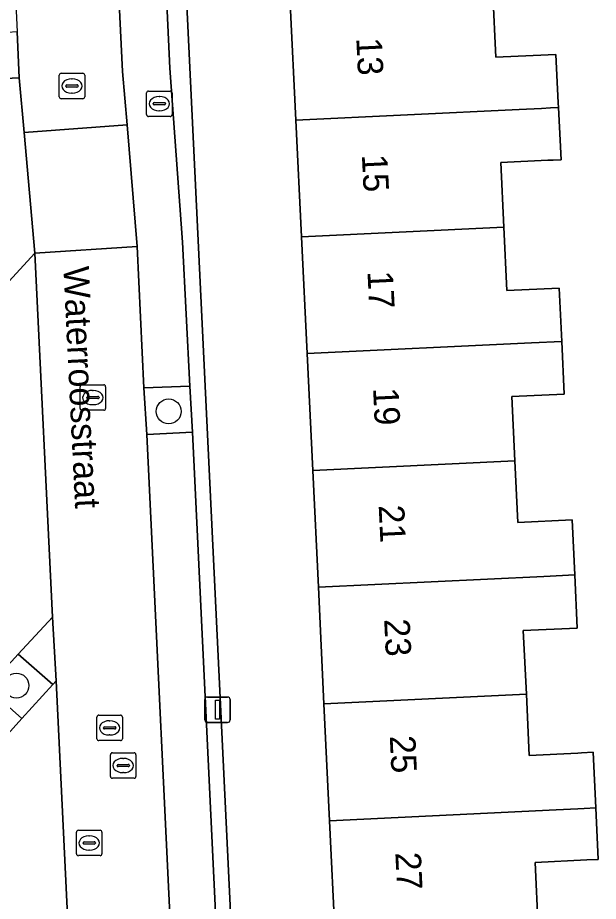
# Model space of a CAD drawing. Extents: x 162250 to 162661, y 380743 to 381606.
# Drawn here: x 162396.84 to 162419.63, y 381036.33 to 381071.04 of the extents above; entities that cross this region are included whole.
import ezdxf

# ---------------------------------------------------------------- set-up
doc = ezdxf.new("R2010")
doc.units = 0
for name, color, linetype in [('IMGEO_Boom', 7, 'Continuous'), ('IMGEO_Brandkraan', 7, 'Continuous'), ('IMGEO_Erf', 7, 'Continuous'), ('IMGEO_Groenvoorziening', 7, 'Continuous'), ('IMGEO_Kolk', 7, 'Continuous'), ('IMGEO_Lichtmast', 7, 'Continuous'), ('IMGEO_Openbare_ruimte_label', 7, 'Continuous'), ('IMGEO_Pand', 7, 'Continuous'), ('IMGEO_Pand_nummerreeks', 7, 'Continuous'), ('IMGEO_Parkeervlak_open', 7, 'Continuous'), ('IMGEO_Rijbaan_lokaal_open', 7, 'Continuous'), ('IMGEO_Rioolput', 7, 'Continuous'), ('IMGEO_Voetpad_open', 7, 'Continuous')]:
    doc.layers.add(name, color=color, linetype=linetype)

msp = doc.modelspace()

# ---------------------------------------------------------------- linework, layer by layer
at = {"layer": 'IMGEO_Boom'}
for centre in [(162402.768, 381055.57), (162396.792, 381044.803)]:
    msp.add_circle(centre, 0.489, dxfattribs=at)
at = {"layer": 'IMGEO_Brandkraan'}
for p, q in [((162401.902, 381067.228), (162401.902, 381068.08)), ((162401.977, 381068.154), (162402.829, 381068.154)), ((162402.39, 381067.934), (162402.415, 381067.934)), ((162402.903, 381068.08), (162402.903, 381067.228)), ((162402.161, 381067.648), (162402.161, 381067.66)), ((162402.599, 381067.611), (162402.201, 381067.611)), ((162402.204, 381067.697), (162402.602, 381067.697)), ((162402.645, 381067.66), (162402.645, 381067.648)), ((162402.413, 381067.374), (162402.388, 381067.374)), ((162402.829, 381067.154), (162401.977, 381067.154))]:
    msp.add_line(p, q, dxfattribs=at)
for points in [[(162401.902, 381067.228), (162401.902, 381068.08)], [(162401.977, 381068.154), (162402.829, 381068.154)], [(162402.903, 381068.08), (162402.903, 381067.228)], [(162402.829, 381067.154), (162401.977, 381067.154)]]:
    msp.add_lwpolyline(points, dxfattribs=at)
for centre, radius, start, end in [((162401.979, 381068.078), 0.0765, 91.552, 178.448), ((162401.979, 381068.078), 0.0765, 91.552, 178.448), ((162402.827, 381068.078), 0.0765, 1.552, 88.448), ((162402.827, 381068.078), 0.0765, 1.552, 88.448), ((162402.201, 381067.657), 0.0403, 85.8775, 175.7526), ((162402.198, 381067.647), 0.0366, 178.938, 274.7102), ((162402.602, 381067.654), 0.043, 264.8664, 352.4533), ((162402.606, 381067.659), 0.0386, 1.7309, 96.639), ((162401.979, 381067.23), 0.0765, 181.552, 268.448), ((162401.979, 381067.23), 0.0765, 181.552, 268.448), ((162402.827, 381067.23), 0.0765, 271.552, 358.448), ((162402.827, 381067.23), 0.0765, 271.552, 358.448)]:
    msp.add_arc(centre, radius, start, end, dxfattribs=at)
for centre, major_axis, ratio, start_param, end_param in [((162402.389, 381067.654), (-0.387, 0.002), 0.722429, 4.712389, 7.853982), ((162402.414, 381067.654), (-0.39, 0.002), 0.717154, 1.570796, 4.712389)]:
    msp.add_ellipse(centre, major_axis=major_axis, ratio=ratio, start_param=start_param, end_param=end_param, dxfattribs=at)
at = {"layer": 'IMGEO_Erf'}
for points in [[(162409.302, 381034.913), (162409.082, 381039.498), (162408.862, 381044.084), (162408.643, 381048.669), (162408.423, 381053.255), (162408.203, 381057.84), (162407.983, 381062.426), (162407.763, 381067.011), (162407.543, 381071.597), (162407.324, 381076.182), (162407.104, 381080.768), (162406.884, 381085.353), (162404.808, 381085.315), (162404.59, 381089.839), (162404.354, 381094.756), (162402.365, 381094.66), (162406.928, 381000)], [(162415.495, 381071.978), (162415.615, 381069.479), (162417.66, 381069.577), (162417.972, 381069.592), (162418.063, 381067.691), (162418.072, 381067.506), (162418.17, 381065.458), (162417.859, 381065.443), (162417.651, 381065.433), (162415.806, 381065.344), (162415.928, 381062.807), (162416.047, 381060.317), (162418.096, 381060.416), (162418.197, 381058.32), (162418.296, 381056.251), (162416.234, 381056.152), (162416.355, 381053.635), (162416.471, 381051.211), (162418.604, 381051.314), (162418.708, 381049.151), (162418.808, 381047.064), (162416.69, 381046.962), (162416.81, 381044.465), (162416.925, 381042.064), (162418.825, 381042.155), (162418.976, 381042.162), (162419.432, 381042.184), (162419.537, 381039.999), (162419.634, 381037.976), (162419.178, 381037.954), (162417.154, 381037.856), (162417.277, 381035.295)]]:
    msp.add_lwpolyline(points, dxfattribs=at)
at = {"layer": 'IMGEO_Groenvoorziening'}
for points in [[(162396.904, 381068.678), (162396.822, 381070.473), (162394.912, 381070.354), (162395.007, 381068.581)], [(162403.601, 381056.563), (162401.788, 381056.497), (162401.91, 381054.668), (162403.702, 381054.752)], [(162395.636, 381044.716), (162396.998, 381043.512), (162398.219, 381044.849), (162396.858, 381046.041)]]:
    msp.add_lwpolyline(points, close=True, dxfattribs=at)
at = {"layer": 'IMGEO_Kolk'}
for p, q in [((162398.469, 381067.927), (162398.469, 381068.779)), ((162398.544, 381068.853), (162399.396, 381068.853)), ((162398.957, 381068.633), (162398.982, 381068.633)), ((162399.47, 381068.779), (162399.47, 381067.927)), ((162398.728, 381068.347), (162398.728, 381068.359)), ((162399.166, 381068.31), (162398.768, 381068.31)), ((162398.771, 381068.396), (162399.169, 381068.396)), ((162399.212, 381068.359), (162399.212, 381068.347)), ((162398.98, 381068.073), (162398.955, 381068.073)), ((162399.396, 381067.853), (162398.544, 381067.853)), ((162399.291, 381055.69), (162399.291, 381056.542)), ((162399.366, 381056.616), (162400.218, 381056.616)), ((162400.292, 381056.542), (162400.292, 381055.69)), ((162399.55, 381056.11), (162399.55, 381056.122)), ((162399.593, 381056.159), (162399.991, 381056.159)), ((162399.779, 381056.396), (162399.804, 381056.396)), ((162400.034, 381056.122), (162400.034, 381056.11)), ((162399.988, 381056.073), (162399.59, 381056.073)), ((162399.802, 381055.836), (162399.777, 381055.836)), ((162400.218, 381055.616), (162399.366, 381055.616)), ((162400.023, 381043.643), (162400.875, 381043.643)), ((162399.948, 381042.717), (162399.948, 381043.569)), ((162400.436, 381043.423), (162400.461, 381043.423)), ((162400.949, 381043.569), (162400.949, 381042.717)), ((162400.207, 381043.137), (162400.207, 381043.149)), ((162400.645, 381043.1), (162400.247, 381043.1)), ((162400.25, 381043.186), (162400.648, 381043.186)), ((162400.691, 381043.149), (162400.691, 381043.137)), ((162400.875, 381042.643), (162400.023, 381042.643)), ((162400.459, 381042.863), (162400.434, 381042.863))]:
    msp.add_line(p, q, dxfattribs=at)
for points in [[(162398.469, 381067.927), (162398.469, 381068.779)], [(162398.544, 381068.853), (162399.396, 381068.853)], [(162399.47, 381068.779), (162399.47, 381067.927)], [(162399.396, 381067.853), (162398.544, 381067.853)], [(162399.291, 381055.69), (162399.291, 381056.542)], [(162399.366, 381056.616), (162400.218, 381056.616)], [(162400.292, 381056.542), (162400.292, 381055.69)], [(162400.218, 381055.616), (162399.366, 381055.616)], [(162400.023, 381043.643), (162400.875, 381043.643)], [(162399.948, 381042.717), (162399.948, 381043.569)], [(162400.949, 381043.569), (162400.949, 381042.717)], [(162400.875, 381042.643), (162400.023, 381042.643)]]:
    msp.add_lwpolyline(points, dxfattribs=at)
for centre, radius, start, end in [((162398.546, 381068.777), 0.0765, 91.552, 178.448), ((162398.546, 381068.777), 0.0765, 91.552, 178.448), ((162399.394, 381068.777), 0.0765, 1.552, 88.448), ((162399.394, 381068.777), 0.0765, 1.552, 88.448), ((162398.768, 381068.356), 0.0403, 85.8775, 175.7526), ((162398.765, 381068.346), 0.0366, 178.938, 274.7102), ((162399.169, 381068.353), 0.043, 264.8664, 352.4533), ((162399.173, 381068.358), 0.0386, 1.7309, 96.639), ((162398.546, 381067.929), 0.0765, 181.552, 268.448), ((162398.546, 381067.929), 0.0765, 181.552, 268.448), ((162399.394, 381067.929), 0.0765, 271.552, 358.448), ((162399.394, 381067.929), 0.0765, 271.552, 358.448), ((162399.368, 381056.54), 0.0765, 91.552, 178.448), ((162399.368, 381056.54), 0.0765, 91.552, 178.448), ((162400.216, 381056.54), 0.0765, 1.552, 88.448), ((162400.216, 381056.54), 0.0765, 1.552, 88.448), ((162399.59, 381056.119), 0.0403, 85.8775, 175.7526), ((162399.587, 381056.109), 0.0366, 178.938, 274.7102), ((162399.991, 381056.116), 0.043, 264.8664, 352.4533), ((162399.995, 381056.121), 0.0386, 1.7309, 96.639), ((162399.368, 381055.692), 0.0765, 181.552, 268.448), ((162399.368, 381055.692), 0.0765, 181.552, 268.448), ((162400.216, 381055.692), 0.0765, 271.552, 358.448), ((162400.216, 381055.692), 0.0765, 271.552, 358.448), ((162400.025, 381043.567), 0.0765, 91.552, 178.448), ((162400.025, 381043.567), 0.0765, 91.552, 178.448), ((162400.873, 381043.567), 0.0765, 1.552, 88.448), ((162400.873, 381043.567), 0.0765, 1.552, 88.448), ((162400.247, 381043.146), 0.0403, 85.8775, 175.7526), ((162400.244, 381043.136), 0.0366, 178.938, 274.7102), ((162400.648, 381043.143), 0.043, 264.8664, 352.4533), ((162400.652, 381043.148), 0.0386, 1.7309, 96.639), ((162400.025, 381042.719), 0.0765, 181.552, 268.448), ((162400.025, 381042.719), 0.0765, 181.552, 268.448), ((162400.873, 381042.719), 0.0765, 271.552, 358.448), ((162400.873, 381042.719), 0.0765, 271.552, 358.448)]:
    msp.add_arc(centre, radius, start, end, dxfattribs=at)
for centre, major_axis, ratio, start_param, end_param in [((162398.956, 381068.353), (-0.387, 0.002), 0.722429, 4.712389, 7.853982), ((162398.981, 381068.353), (-0.39, 0.002), 0.717154, 1.570796, 4.712389), ((162399.778, 381056.116), (-0.387, 0.002), 0.722429, 4.712389, 7.853982), ((162399.803, 381056.116), (-0.39, 0.002), 0.717154, 1.570796, 4.712389), ((162400.435, 381043.143), (-0.387, 0.002), 0.722429, 4.712389, 7.853982), ((162400.46, 381043.143), (-0.39, 0.002), 0.717154, 1.570796, 4.712389)]:
    msp.add_ellipse(centre, major_axis=major_axis, ratio=ratio, start_param=start_param, end_param=end_param, dxfattribs=at)
at = {"layer": 'IMGEO_Lichtmast'}
for p, q in [((162404.289, 381044.355), (162405.079, 381044.355)), ((162405.079, 381044.355), (162404.289, 381044.355)), ((162404.189, 381043.455), (162404.189, 381044.255)), ((162404.189, 381044.255), (162404.189, 381043.455)), ((162405.179, 381044.255), (162405.179, 381043.455)), ((162405.179, 381043.455), (162405.179, 381044.255)), ((162405.079, 381043.355), (162404.289, 381043.355)), ((162404.289, 381043.355), (162405.079, 381043.355))]:
    msp.add_line(p, q, dxfattribs=at)
msp.add_lwpolyline([(162404.609, 381044.23), (162404.759, 381044.23), (162404.759, 381043.48), (162404.609, 381043.48), (162404.609, 381044.23)], dxfattribs=at)
for centre, start, end in [((162404.289, 381044.255), 90, 180), ((162404.289, 381044.255), 90, 180), ((162405.079, 381044.255), 0, 90), ((162405.079, 381044.255), 360, 90), ((162404.289, 381043.455), 180, 270), ((162404.289, 381043.455), 180, 270), ((162405.079, 381043.455), 270, 0), ((162405.079, 381043.455), 270, 0)]:
    msp.add_arc(centre, 0.1, start, end, dxfattribs=at)
at = {"layer": 'IMGEO_Pand'}
for points in [[(162415.495, 381071.978), (162407.543, 381071.597), (162407.763, 381067.011), (162416.533, 381067.432), (162417.397, 381067.474), (162417.76, 381067.491), (162418.072, 381067.506), (162418.063, 381067.691), (162417.972, 381069.592), (162417.66, 381069.577), (162415.615, 381069.479)], [(162418.072, 381067.506), (162417.76, 381067.491), (162417.397, 381067.474), (162416.533, 381067.432), (162407.763, 381067.011), (162407.983, 381062.426), (162415.928, 381062.807), (162415.806, 381065.344), (162417.651, 381065.433), (162417.859, 381065.443), (162418.17, 381065.458)], [(162418.197, 381058.32), (162418.096, 381060.416), (162416.047, 381060.317), (162415.928, 381062.807), (162407.983, 381062.426), (162408.203, 381057.84), (162417.013, 381058.263)], [(162418.197, 381058.32), (162417.013, 381058.263), (162408.203, 381057.84), (162408.423, 381053.255), (162416.355, 381053.635), (162416.234, 381056.152), (162418.296, 381056.251)], [(162418.708, 381049.151), (162418.604, 381051.314), (162416.471, 381051.211), (162416.355, 381053.635), (162408.423, 381053.255), (162408.643, 381048.669), (162417.493, 381049.093)], [(162418.708, 381049.151), (162417.493, 381049.093), (162408.643, 381048.669), (162408.862, 381044.084), (162416.81, 381044.465), (162416.69, 381046.962), (162418.808, 381047.064)], [(162416.81, 381044.465), (162408.862, 381044.084), (162409.082, 381039.498), (162417.973, 381039.924), (162418.825, 381039.965), (162419.081, 381039.977), (162419.537, 381039.999), (162419.432, 381042.184), (162418.976, 381042.162), (162418.825, 381042.155), (162416.925, 381042.064)], [(162419.537, 381039.999), (162419.081, 381039.977), (162418.825, 381039.965), (162417.973, 381039.924), (162409.082, 381039.498), (162409.302, 381034.913), (162417.277, 381035.295), (162417.154, 381037.856), (162419.178, 381037.954), (162419.634, 381037.976)]]:
    msp.add_lwpolyline(points, close=True, dxfattribs=at)
at = {"layer": 'IMGEO_Parkeervlak_open'}
for points in [[(162400.95, 381068.926), (162401.144, 381066.824), (162401.527, 381062.05), (162401.788, 381056.497), (162403.601, 381056.563), (162403.31, 381062.212), (162402.812, 381069.054), (162402.317, 381079.743), (162400.435, 381079.665)], [(162397.515, 381061.788), (162393.433, 381057.342), (162394.138, 381043.031), (162395.636, 381044.716), (162396.858, 381046.041), (162398.21, 381047.495)], [(162403.024, 381031.439), (162404.812, 381031.518), (162403.702, 381054.752), (162401.91, 381054.668)], [(162399.133, 381028.737), (162398.356, 381044.989), (162398.219, 381044.849), (162396.998, 381043.512), (162394.25, 381040.459), (162395.066, 381023.329), (162399.081, 381027.795)]]:
    msp.add_lwpolyline(points, close=True, dxfattribs=at)
at = {"layer": 'IMGEO_Rijbaan_lokaal_open'}
for points in [[(162399.043, 381108.473), (162398.809, 381114.226), (162394.749, 381114.092), (162395.702, 381093.475), (162395.795, 381091.672), (162396.822, 381070.473), (162396.904, 381068.678), (162397.097, 381066.528), (162401.144, 381066.824), (162400.95, 381068.926), (162400.435, 381079.665), (162400.337, 381081.473), (162399.709, 381094.596), (162399.638, 381095.809), (162399.178, 381106.658)], [(162401.144, 381066.824), (162397.097, 381066.528), (162397.515, 381061.788), (162401.527, 381062.05)], [(162399.081, 381027.795), (162403.125, 381027.725), (162403.119, 381029.661), (162403.024, 381031.439), (162401.91, 381054.668), (162401.788, 381056.497), (162401.527, 381062.05), (162397.515, 381061.788), (162398.21, 381047.495), (162398.356, 381044.989), (162399.133, 381028.737)]]:
    msp.add_lwpolyline(points, close=True, dxfattribs=at)
at = {"layer": 'IMGEO_Rioolput'}
for p, q in [((162400.481, 381041.238), (162400.481, 381042.09)), ((162400.556, 381042.164), (162401.408, 381042.164)), ((162400.969, 381041.944), (162400.994, 381041.944)), ((162401.482, 381042.09), (162401.482, 381041.238)), ((162400.74, 381041.658), (162400.74, 381041.67)), ((162401.178, 381041.621), (162400.78, 381041.621)), ((162400.783, 381041.707), (162401.181, 381041.707)), ((162401.224, 381041.67), (162401.224, 381041.658)), ((162400.992, 381041.384), (162400.967, 381041.384)), ((162401.408, 381041.164), (162400.556, 381041.164)), ((162399.222, 381039.124), (162400.074, 381039.124)), ((162399.147, 381038.198), (162399.147, 381039.05)), ((162399.635, 381038.904), (162399.66, 381038.904)), ((162400.148, 381039.05), (162400.148, 381038.198)), ((162399.406, 381038.618), (162399.406, 381038.63)), ((162399.844, 381038.581), (162399.446, 381038.581)), ((162399.449, 381038.667), (162399.847, 381038.667)), ((162399.89, 381038.63), (162399.89, 381038.618)), ((162400.074, 381038.124), (162399.222, 381038.124)), ((162399.658, 381038.344), (162399.633, 381038.344))]:
    msp.add_line(p, q, dxfattribs=at)
for points in [[(162400.481, 381041.238), (162400.481, 381042.09)], [(162400.556, 381042.164), (162401.408, 381042.164)], [(162401.482, 381042.09), (162401.482, 381041.238)], [(162401.408, 381041.164), (162400.556, 381041.164)], [(162399.222, 381039.124), (162400.074, 381039.124)], [(162399.147, 381038.198), (162399.147, 381039.05)], [(162400.148, 381039.05), (162400.148, 381038.198)], [(162400.074, 381038.124), (162399.222, 381038.124)]]:
    msp.add_lwpolyline(points, dxfattribs=at)
for centre, radius, start, end in [((162400.558, 381042.088), 0.0765, 91.552, 178.448), ((162400.558, 381042.088), 0.0765, 91.552, 178.448), ((162401.406, 381042.088), 0.0765, 1.552, 88.448), ((162401.406, 381042.088), 0.0765, 1.552, 88.448), ((162400.78, 381041.667), 0.0403, 85.8775, 175.7526), ((162400.777, 381041.657), 0.0366, 178.938, 274.7102), ((162401.181, 381041.664), 0.043, 264.8664, 352.4533), ((162401.185, 381041.669), 0.0386, 1.7309, 96.639), ((162400.558, 381041.24), 0.0765, 181.552, 268.448), ((162400.558, 381041.24), 0.0765, 181.552, 268.448), ((162401.406, 381041.24), 0.0765, 271.552, 358.448), ((162401.406, 381041.24), 0.0765, 271.552, 358.448), ((162399.224, 381039.048), 0.0765, 91.552, 178.448), ((162399.224, 381039.048), 0.0765, 91.552, 178.448), ((162400.072, 381039.048), 0.0765, 1.552, 88.448), ((162400.072, 381039.048), 0.0765, 1.552, 88.448), ((162399.446, 381038.627), 0.0403, 85.8775, 175.7526), ((162399.443, 381038.617), 0.0366, 178.938, 274.7102), ((162399.847, 381038.624), 0.043, 264.8664, 352.4533), ((162399.851, 381038.629), 0.0386, 1.7309, 96.639), ((162399.224, 381038.2), 0.0765, 181.552, 268.448), ((162399.224, 381038.2), 0.0765, 181.552, 268.448), ((162400.072, 381038.2), 0.0765, 271.552, 358.448), ((162400.072, 381038.2), 0.0765, 271.552, 358.448)]:
    msp.add_arc(centre, radius, start, end, dxfattribs=at)
for centre, major_axis, ratio, start_param, end_param in [((162400.968, 381041.664), (-0.387, 0.002), 0.722429, 4.712389, 7.853982), ((162400.993, 381041.664), (-0.39, 0.002), 0.717154, 1.570796, 4.712389), ((162399.634, 381038.624), (-0.387, 0.002), 0.722429, 4.712389, 7.853982), ((162399.659, 381038.624), (-0.39, 0.002), 0.717154, 1.570796, 4.712389)]:
    msp.add_ellipse(centre, major_axis=major_axis, ratio=ratio, start_param=start_param, end_param=end_param, dxfattribs=at)
at = {"layer": 'IMGEO_Voetpad_open'}
for points in [[(162408.052, 380976.675), (162407.968, 380978.425), (162407.912, 380979.576), (162406.928, 381000), (162402.365, 381094.66), (162402.29, 381096.222), (162401.417, 381114.323)], [(162401.091, 381106.793), (162401.545, 381095.89), (162399.638, 381095.809), (162399.709, 381094.596), (162401.591, 381094.694), (162402.203, 381081.561), (162402.317, 381079.743), (162402.812, 381069.054), (162403.31, 381062.212), (162403.601, 381056.563), (162403.702, 381054.752), (162404.812, 381031.518)], [(162393.433, 381057.342), (162397.515, 381061.788), (162397.097, 381066.528), (162396.904, 381068.678), (162395.007, 381068.581)], [(162394.25, 381040.459), (162396.998, 381043.512), (162395.636, 381044.716)]]:
    msp.add_lwpolyline(points, dxfattribs=at)
msp.add_lwpolyline([(162398.219, 381044.849), (162398.356, 381044.989), (162398.21, 381047.495), (162396.858, 381046.041)], close=True, dxfattribs=at)

# ---------------------------------------------------------------- texts
at = {"layer": 'IMGEO_Openbare_ruimte_label'}
msp.add_text('Waterroosstraat', height=1, rotation=272.8081, dxfattribs=at).set_placement((162398.633, 381061.245))
at = {"layer": 'IMGEO_Pand_nummerreeks'}
for s, rotation, p in [('13', 272.7443, (162410.132, 381070.23)), ('15', 272.7443, (162410.351, 381065.648)), ('17', 272.7446, (162410.571, 381061.067)), ('19', 272.7446, (162410.791, 381056.484)), ('21', 272.7446, (162411.011, 381051.88)), ('23', 272.7446, (162411.226, 381047.411)), ('25', 272.7443, (162411.446, 381042.828)), ('27', 272.7443, (162411.665, 381038.245))]:
    msp.add_text(s, height=1, rotation=rotation, dxfattribs=at).set_placement(p)

doc.saveas('drawing.dxf')
